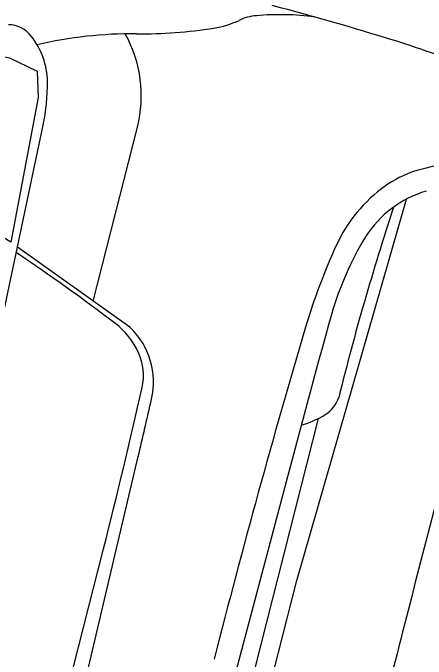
# Model space of a CAD drawing. Extents: x 14104283 to 14120882, y 8635219 to 8671666.
# Drawn here: x 14107525.82 to 14107532, y 8639549.69 to 8639559.34 of the extents above; entities that cross this region are included whole.
import ezdxf

# ---------------------------------------------------------------- set-up
doc = ezdxf.new("R2010")
doc.units = 0
doc.layers.add('Cell', color=7, linetype='Continuous')

msp = doc.modelspace()

# ---------------------------------------------------------------- linework, layer by layer
at = {"layer": 'Cell'}
for p, q in [((14107525.3991, 8639553.5349), (14107526.274, 8639557.664)), ((14107527.0219, 8639555.0337), (14107527.6832, 8639557.6348)), ((14107527.5705, 8639554.6431), (14107525.8877, 8639555.8411))]:
    msp.add_line(p, q, dxfattribs=at)
for points in [[(14107525.7891, 8639555.9131), (14107524.4446, 8639556.7453), (14107524.7295, 8639558.7256), (14107525.099, 8639558.8138), (14107525.7696, 8639558.6699), (14107526.1861, 8639558.4689), (14107526.197, 8639558.0781), (14107525.7891, 8639555.9131)], [(14107526.878, 8639537.5682), (14107527.1706, 8639538.8886), (14107528.1586, 8639543.3581), (14107529.1121, 8639547.1086), (14107530.0656, 8639550.8591), (14107531.3323, 8639555.2578), (14107531.7058, 8639556.5576)], [(14107527.2881, 8639541.0724), (14107528.8405, 8639547.1776), (14107530.3925, 8639553.283)], [(14107525.1908, 8639542.8619), (14107526.5285, 8639547.7654), (14107527.6952, 8639552.7124)], [(14107529.8636, 8639552.1663), (14107528.5568, 8639547.2498), (14107527.3568, 8639542.3061)], [(14107525.3933, 8639544.32), (14107526.285, 8639547.8274), (14107527.1767, 8639551.3347)]]:
    msp.add_lwpolyline(points, dxfattribs=at)
for centre, radius, start, end in [((14107519.3942, 8639520.0934), 40.6835, 72.41876, 75.32903), ((14107529.5277, 8639558.5411), 0.7601, 94.96697, 115.33881), ((14107529.8081, 8639555.315), 3.9984, 82.4628, 94.96697), ((14107525.7392, 8639558.708), 0.4562, 38.47547, 87.6947), ((14107528.6135, 8639560.4717), 1.376, 278.89653, 295.33881), ((14107527.7341, 8639566.0897), 7.0624, 269.46705, 278.89653), ((14107525.2245, 8639558.299), 1.1137, 0.64535, 38.47547), ((14107527.6101, 8639552.7526), 6.2752, 89.46705, 103.132), ((14107525.8453, 8639558.1021), 1.8964, 345.73539, 29.18882), ((14107528.8438, 8639549.7829), 9.5265, 56.4793, 72.66095), ((14107523.3754, 8639558.2781), 2.9629, 348.03666, 0.64535), ((14107532.6777, 8639554.289), 2.817, 88.15534, 107.59939), ((14107532.2958, 8639555.4931), 1.5538, 107.59939, 125.64335), ((14107805.5984, 8639480.5504), 282.6387, 164.327296, 165.732805), ((14107532.7019, 8639554.9268), 2.2506, 125.64335, 155.37079), ((14107532.4677, 8639555.1107), 1.6352, 106.63153, 147.24236), ((14107569.7187, 8639543.8794), 40.2171, 161.80365, 166.01825), ((14107535.3712, 8639553.4306), 4.9885, 149.05869, 163.49981), ((14107539.0496, 8639552.0166), 9.2336, 155.37079, 163.45113), ((14107507.6293, 8639528.7042), 32.6312, 52.80559, 56.01227), ((14107696.1417, 8639508.6742), 171.8719, 164.416091, 165.341948), ((14107526.677, 8639553.8036), 1.1226, 24.22825, 52.80559), ((14107526.7991, 8639553.8242), 1.1251, 347.03042, 46.71318), ((14107653.8833, 8639517.8948), 129.0297, 163.45113, 165.735392), ((14107526.9486, 8639553.9259), 0.8247, 347.36102, 24.22825), ((14107442.5044, 8639572.8617), 87.3659, 345.735392, 347.361024), ((14107363.9977, 8639591.3188), 168.1884, 346.729866, 347.03042), ((14107530.2464, 8639553.7398), 0.4692, 302.6586, 342.18918), ((14107529.7898, 8639554.4522), 1.3154, 285.11095, 302.6586), ((14146526.2601, 8629634.3843), 40235.5688, 165.73280522, 165.73797862)]:
    msp.add_arc(centre, radius, start, end, dxfattribs=at)

doc.saveas('drawing.dxf')
